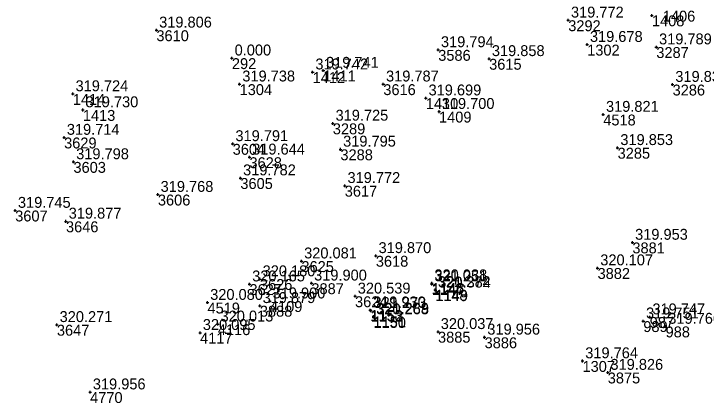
# Model space of a CAD drawing. Extents: x -829398 to -819400, y -1074439 to -1067977.
# Drawn here: x -820959.6 to -820883.4, y -1069902.1 to -1069859.2 of the extents above; entities that cross this region are included whole.
import ezdxf

# ---------------------------------------------------------------- set-up
doc = ezdxf.new("R2010")
doc.units = 0
for name, color, linetype in [('Vrstva 60', 7, 'Continuous'), ('Vrstva 61', 7, 'Continuous'), ('Čísla bodů_doměření_2012', 7, 'Continuous')]:
    doc.layers.add(name, color=color, linetype=linetype)

# ---------------------------------------------------------------- blocks, each defined once
blk = doc.blocks.new('BOD')
at = {"layer": 'Čísla bodů_doměření_2012'}
for p, q in [((-0.15, 0), (0.15, 0)), ((0, -0.15), (0, 0.15))]:
    blk.add_line(p, q, dxfattribs=at)

msp = doc.modelspace()

# ---------------------------------------------------------------- block references
at = {"layer": 'Vrstva 60'}
for p in [(-820889.373, -1069859.385), (-820889.373, -1069859.385), (-820898.584, -1069859.926), (-820898.584, -1069859.926), (-820943.909, -1069861.027), (-820943.909, -1069861.027), (-820912.893, -1069863.19), (-820912.893, -1069863.19), (-820896.498, -1069862.609), (-820896.498, -1069862.609), (-820888.89, -1069862.88), (-820888.89, -1069862.88), (-820935.6, -1069864.1), (-820907.289, -1069864.172), (-820907.289, -1069864.172), (-820925.541, -1069865.457), (-820925.541, -1069865.457), (-820926.714, -1069865.641), (-820926.714, -1069865.641), (-820934.753, -1069866.965), (-820934.753, -1069866.965), (-820918.937, -1069866.968), (-820918.937, -1069866.968), (-820887.1, -1069867.01), (-820887.1, -1069867.01), (-820953.108, -1069868.04), (-820953.108, -1069868.04), (-820914.259, -1069868.501), (-820914.259, -1069868.501), (-820952.004, -1069869.806), (-820952.004, -1069869.806), (-820912.805, -1069869.99), (-820912.805, -1069869.99), (-820894.73, -1069870.31), (-820894.73, -1069870.31), (-820924.494, -1069871.283), (-820924.494, -1069871.283), (-820954.067, -1069872.84), (-820954.067, -1069872.84), (-820935.514, -1069873.539), (-820935.514, -1069873.539), (-820893.15, -1069873.97), (-820893.15, -1069873.97), (-820923.658, -1069874.141), (-820923.658, -1069874.141), (-820953.039, -1069875.529), (-820953.039, -1069875.529), (-820933.668, -1069875.014), (-820933.668, -1069875.014), (-820934.668, -1069877.306), (-820934.668, -1069877.306), (-820923.18, -1069878.15), (-820923.18, -1069878.15), (-820943.744, -1069879.126), (-820943.744, -1069879.126), (-820959.449, -1069880.882), (-820959.449, -1069880.882), (-820953.86, -1069882.073), (-820953.86, -1069882.073), (-820891.526, -1069884.4), (-820891.526, -1069884.4), (-820919.76, -1069885.87), (-820919.76, -1069885.87), (-820927.95, -1069886.455), (-820927.95, -1069886.455), (-820895.357, -1069887.215), (-820895.357, -1069887.215), (-820932.516, -1069888.424), (-820932.516, -1069888.424), (-820933.668, -1069888.988), (-820933.668, -1069888.988), (-820926.852, -1069888.891), (-820926.852, -1069888.891), (-820913.611, -1069888.867), (-820913.611, -1069888.867), (-820913.594, -1069888.982), (-820913.594, -1069888.982), (-820913.239, -1069889.614), (-820913.239, -1069889.614), (-820913.195, -1069889.659), (-820913.195, -1069889.659), (-820922.049, -1069890.327), (-820922.049, -1069890.327), (-820938.29, -1069891.022), (-820938.29, -1069891.022), (-820932.525, -1069891.371), (-820932.525, -1069891.371), (-820931.418, -1069890.86), (-820931.418, -1069890.86), (-820920.369, -1069891.848), (-820920.369, -1069891.848), (-820920.316, -1069891.91), (-820920.316, -1069891.91), (-820920.019, -1069892.613), (-820920.019, -1069892.613), (-820920.018, -1069892.547), (-820920.018, -1069892.547), (-820890.322, -1069893.062), (-820890.322, -1069893.062), (-820889.622, -1069892.616), (-820889.622, -1069892.616), (-820954.86, -1069893.464), (-820954.86, -1069893.464), (-820937.147, -1069893.405), (-820937.147, -1069893.405), (-820887.872, -1069893.652), (-820887.872, -1069893.652), (-820939.102, -1069894.338), (-820939.102, -1069894.338), (-820912.915, -1069894.234), (-820912.915, -1069894.234), (-820907.789, -1069894.847), (-820907.789, -1069894.847), (-820897.013, -1069897.452), (-820897.013, -1069897.452), (-820894.238, -1069898.726), (-820894.238, -1069898.726), (-820951.204, -1069900.881), (-820951.204, -1069900.881)]:
    msp.add_blockref('BOD', p, dxfattribs=at)

# ---------------------------------------------------------------- texts
for s, p in [('1408', (-820889.373, -1069860.585)), ('1406', (-820888.175, -1069860.071)), ('3292', (-820898.584, -1069861.126)), ('3610', (-820943.909, -1069862.227)), ('3586', (-820912.893, -1069864.39)), ('1302', (-820896.498, -1069863.809)), ('3287', (-820888.89, -1069864.08)), ('292', (-820935.6, -1069865.3)), ('3615', (-820907.289, -1069865.372)), ('1411', (-820925.541, -1069866.657)), ('1412', (-820926.714, -1069866.841)), ('1304', (-820934.753, -1069868.165)), ('3616', (-820918.937, -1069868.168)), ('3286', (-820887.1, -1069868.21)), ('1414', (-820953.108, -1069869.24)), ('1410', (-820914.259, -1069869.701)), ('1413', (-820952.004, -1069871.006)), ('1409', (-820912.805, -1069871.19)), ('4518', (-820894.73, -1069871.51)), ('3289', (-820924.494, -1069872.483)), ('3629', (-820954.067, -1069874.04)), ('3604', (-820935.514, -1069874.739)), ('3288', (-820923.658, -1069875.341)), ('3285', (-820893.15, -1069875.17)), ('3628', (-820933.668, -1069876.214)), ('3603', (-820953.039, -1069876.729)), ('3605', (-820934.668, -1069878.506)), ('3617', (-820923.18, -1069879.35)), ('3606', (-820943.744, -1069880.326)), ('3607', (-820959.449, -1069882.082)), ('3646', (-820953.86, -1069883.273)), ('3881', (-820891.526, -1069885.6)), ('3618', (-820919.76, -1069887.07)), ('3625', (-820927.95, -1069887.655)), ('3882', (-820895.357, -1069888.415)), ('3627', (-820933.668, -1069890.188)), ('3626', (-820932.516, -1069889.624)), ('3887', (-820926.852, -1069890.091)), ('1146', (-820913.611, -1069890.067)), ('1147', (-820913.594, -1069890.182)), ('1148', (-820913.239, -1069890.814)), ('1149', (-820913.195, -1069890.859)), ('3624', (-820922.049, -1069891.527)), ('4519', (-820938.29, -1069892.222)), ('3888', (-820932.525, -1069892.571)), ('4109', (-820931.418, -1069892.06)), ('1153', (-820920.369, -1069893.048)), ('1152', (-820920.316, -1069893.11)), ('1150', (-820920.019, -1069893.813)), ('1151', (-820920.018, -1069893.747)), ('987', (-820889.622, -1069893.816)), ('987', (-820889.622, -1069893.816)), ('3647', (-820954.86, -1069894.664)), ('4116', (-820937.147, -1069894.605)), ('989', (-820890.322, -1069894.262)), ('989', (-820890.322, -1069894.262)), ('988', (-820887.872, -1069894.852)), ('988', (-820887.872, -1069894.852)), ('4117', (-820939.102, -1069895.538)), ('3885', (-820912.915, -1069895.434)), ('3886', (-820907.789, -1069896.047)), ('1307', (-820897.013, -1069898.652)), ('3875', (-820894.238, -1069899.926)), ('4770', (-820951.204, -1069902.081))]:
    msp.add_text(s, height=1.2, dxfattribs=at).set_placement(p)
at = {"layer": 'Vrstva 61'}
for s, p in [('319.772', (-820898.284, -1069859.626)), ('319.806', (-820943.609, -1069860.727)), ('319.794', (-820912.593, -1069862.89)), ('319.678', (-820896.198, -1069862.309)), ('319.789', (-820888.59, -1069862.58)), ('0.000', (-820935.3, -1069863.8)), ('319.858', (-820906.989, -1069863.872)), ('319.741', (-820925.241, -1069865.157)), ('319.742', (-820926.414, -1069865.341)), ('319.738', (-820934.453, -1069866.665)), ('319.787', (-820918.637, -1069866.668)), ('319.833', (-820886.8, -1069866.71)), ('319.724', (-820952.808, -1069867.74)), ('319.699', (-820913.959, -1069868.201)), ('319.730', (-820951.704, -1069869.506)), ('319.700', (-820912.505, -1069869.69)), ('319.821', (-820894.43, -1069870.01)), ('319.725', (-820924.194, -1069870.983)), ('319.714', (-820953.767, -1069872.54)), ('319.791', (-820935.214, -1069873.239)), ('319.795', (-820923.358, -1069873.841)), ('319.853', (-820892.85, -1069873.67)), ('319.644', (-820933.368, -1069874.714)), ('319.798', (-820952.739, -1069875.229)), ('319.782', (-820934.368, -1069877.006)), ('319.772', (-820922.88, -1069877.85)), ('319.768', (-820943.444, -1069878.826)), ('319.745', (-820959.149, -1069880.582)), ('319.877', (-820953.56, -1069881.773)), ('319.953', (-820891.226, -1069884.1)), ('319.870', (-820919.46, -1069885.57)), ('320.081', (-820927.65, -1069886.155)), ('320.107', (-820895.057, -1069886.915)), ('320.165', (-820933.368, -1069888.688)), ('320.180', (-820932.216, -1069888.124)), ('319.900', (-820926.552, -1069888.591)), ('320.038', (-820913.311, -1069888.567)), ('321.251', (-820913.294, -1069888.682)), ('321.272', (-820912.939, -1069889.314)), ('320.384', (-820912.895, -1069889.359)), ('320.539', (-820921.749, -1069890.027)), ('320.080', (-820937.99, -1069890.722)), ('319.879', (-820932.225, -1069891.071)), ('319.900', (-820931.118, -1069890.56)), ('319.930', (-820920.069, -1069891.548)), ('321.273', (-820920.016, -1069891.61)), ('320.268', (-820919.719, -1069892.313)), ('321.289', (-820919.718, -1069892.247)), ('319.747', (-820889.322, -1069892.316)), ('320.271', (-820954.56, -1069893.164)), ('320.013', (-820936.847, -1069893.105)), ('319.751', (-820890.022, -1069892.762)), ('319.766', (-820887.572, -1069893.352)), ('320.095', (-820938.802, -1069894.038)), ('320.037', (-820912.615, -1069893.934)), ('319.956', (-820907.489, -1069894.547)), ('319.764', (-820896.713, -1069897.152)), ('319.826', (-820893.938, -1069898.426)), ('319.956', (-820950.904, -1069900.581))]:
    msp.add_text(s, height=1.2, dxfattribs=at).set_placement(p)

doc.saveas('drawing.dxf')
